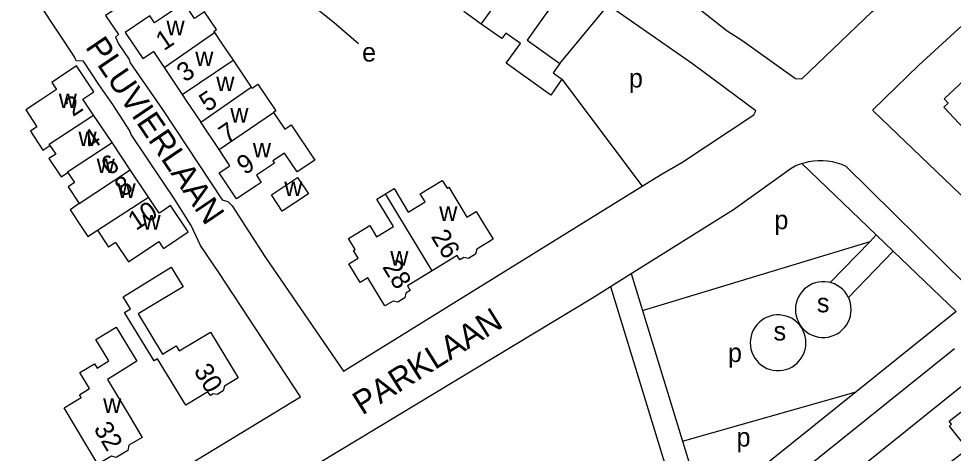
# Model space of a CAD drawing. Extents: x 161775 to 163181, y 382878 to 383925.
# Drawn here: x 162569.5 to 162768.1, y 383675 to 383767.3 of the extents above; entities that cross this region are included whole.
import ezdxf

# ---------------------------------------------------------------- set-up
doc = ezdxf.new("R2010")
doc.units = 0
for name, color, linetype in [('BLT_Basislijn', 7, 'Continuous'), ('BLT_Bebouwing', 7, 'Continuous'), ('BLT_Centroide', 7, 'Continuous'), ('BLT_Huisnummer', 7, 'Continuous'), ('BLT_Huisnummer_ tussenligend', 7, 'Continuous'), ('BLT_Huisnummer_zonder_bebouwing', 7, 'Continuous'), ('BLT_Onderverdeling_panden', 7, 'Continuous'), ('BLT_Plantopo', 7, 'Continuous'), ('BLT_Straatnaam', 7, 'Continuous')]:
    doc.layers.add(name, color=color, linetype=linetype)

msp = doc.modelspace()

# ---------------------------------------------------------------- linework, layer by layer
at = {"layer": 'BLT_Basislijn'}
for p, q in [((162684.47, 383757.78), (162694.78, 383770.14)), ((162684.93, 383754.41), (162702.01, 383731.7)), ((162751.74, 383721.35), (162735.91, 383736.53)), ((162745.28, 383735.94), (162770.85, 383710.77)), ((162750.43, 383719.99), (162751.74, 383721.35)), ((162755.35, 383717.89), (162751.74, 383721.35)), ((162702.06, 383705.33), (162750.43, 383719.99)), ((162741.93, 383711.24), (162750.43, 383719.99)), ((162745.82, 383708.07), (162755.35, 383717.89)), ((162768.72, 383705.07), (162755.35, 383717.89)), ((162695.27, 383710.43), (162699.66, 383713.17)), ((162699.66, 383713.17), (162702.06, 383705.33)), ((162691.4, 383708.01), (162695.27, 383710.43)), ((162695.27, 383710.43), (162711.05, 383658.91)), ((162615.46, 383662.23), (162691.4, 383708.01)), ((162702.06, 383705.33), (162710.57, 383677.56)), ((162768.72, 383705.07), (162747.45, 383688.05)), ((162735.82, 383701.71), (162735.4, 383702.26)), ((162735.52, 383702.27), (162735.93, 383701.72)), ((162712.92, 383652.82), (162768.39, 383697.27)), ((162710.57, 383677.56), (162747.45, 383688.05)), ((162747.45, 383688.05), (162715.25, 383662.27)), ((162600, 383669.19), (162629.33, 383686.98)), ((162710.57, 383677.56), (162715.25, 383662.27))]:
    msp.add_line(p, q, dxfattribs=at)
for points in [[(162624.33, 383833.08), (162626.77, 383831.18), (162649.91, 383815.03), (162662.77, 383805.45), (162714.41, 383769.18), (162720.06, 383764.71), (162723.13, 383762.72), (162734.54, 383754.59), (162735.88, 383754.49), (162750.82, 383768.72), (162752.99, 383770.53), (162769.85, 383786.24), (162778.38, 383794.39)], [(162629.33, 383686.98), (162612.03, 383713.4), (162608.08, 383719.09), (162606.08, 383723.33), (162602.63, 383728.87), (162600, 383732.8), (162593.38, 383742.71), (162593.11, 383743.45), (162589.47, 383749.07), (162586.52, 383753.27), (162583.22, 383758.28), (162581.69, 383758.34), (162581.31, 383759.17), (162559.03, 383792.81)], [(162641.71, 383761.9), (162636.51, 383766.36), (162628.2, 383773.06), (162619.23, 383778.97), (162612.25, 383783.38), (162610.25, 383782.63), (162600, 383775.89), (162587.89, 383767.93)], [(162805.12, 383695.66), (162804.54, 383696.2), (162788.08, 383711.95), (162785.2, 383714.99), (162782.12, 383717.76), (162777.9, 383722), (162751.13, 383747.61), (162751.03, 383747.93), (162760.8, 383757.39), (162772.45, 383768.09), (162783.14, 383778.49), (162788.71, 383783.59)], [(162702.01, 383731.7), (162705.9, 383734.11), (162710.38, 383736.7), (162725.71, 383746.87), (162726.11, 383747.68), (162712.67, 383757.71), (162694.78, 383770.14)], [(162587.89, 383767.93), (162590.67, 383763.91), (162590.04, 383763.37), (162590.67, 383761.93), (162592.93, 383758.6), (162593.15, 383757.86), (162600, 383748), (162612.73, 383728.83), (162613.91, 383728.47), (162614.8, 383727.56), (162621.78, 383716.76), (162638.46, 383692.44)], [(162735.91, 383736.53), (162736.4, 383736.69), (162737.38, 383736.93), (162738.38, 383737.09), (162739.38, 383737.16), (162740.38, 383737.16), (162741.39, 383737.08), (162742.38, 383736.92), (162743.35, 383736.68), (162744.31, 383736.36), (162745.28, 383735.94)], [(162699.66, 383713.17), (162721.36, 383726.73), (162733.63, 383735.54)], [(162733.63, 383735.54), (162734.52, 383735.99), (162735.45, 383736.38), (162735.91, 383736.53)], [(162638.46, 383692.44), (162702.01, 383731.7)], [(162741.93, 383711.24), (162741.52, 383711.34), (162740.83, 383711.42), (162740.14, 383711.42), (162739.46, 383711.34), (162738.79, 383711.19), (162738.14, 383710.95), (162737.53, 383710.65), (162736.95, 383710.27), (162736.43, 383709.83), (162735.95, 383709.33), (162735.54, 383708.78), (162735.19, 383708.18), (162734.92, 383707.55), (162734.72, 383706.89), (162734.6, 383706.22), (162734.56, 383705.53), (162734.6, 383704.84), (162734.71, 383704.16), (162734.91, 383703.5), (162735.18, 383702.87), (162735.52, 383702.27)], [(162745.82, 383708.07), (162745.77, 383708.17), (162745.43, 383708.76), (162745.02, 383709.31), (162744.55, 383709.82), (162744.02, 383710.26), (162743.45, 383710.64), (162742.83, 383710.95), (162742.18, 383711.18), (162741.93, 383711.24)], [(162746.4, 383705.48), (162746.36, 383706.2), (162746.24, 383706.88), (162746.04, 383707.54), (162745.82, 383708.07)], [(162735.93, 383701.72), (162736.4, 383701.22), (162736.93, 383700.77), (162737.5, 383700.39), (162738.11, 383700.08), (162738.76, 383699.85), (162739.43, 383699.68), (162740.11, 383699.6), (162740.8, 383699.6), (162741.48, 383699.68), (162742.15, 383699.83), (162742.8, 383700.06), (162743.42, 383700.37), (162743.99, 383700.74), (162744.52, 383701.18), (162745, 383701.68), (162745.41, 383702.23), (162745.76, 383702.83), (162746.03, 383703.46), (162746.23, 383704.11), (162746.36, 383704.79), (162746.4, 383705.48)], [(162735.4, 383702.26), (162734.93, 383702.76), (162734.41, 383703.2), (162733.83, 383703.58), (162733.22, 383703.89), (162732.57, 383704.12), (162731.9, 383704.28), (162731.22, 383704.36), (162730.53, 383704.37), (162729.85, 383704.29), (162729.18, 383704.13), (162728.53, 383703.9), (162727.92, 383703.59), (162727.34, 383703.21), (162726.81, 383702.77), (162726.34, 383702.27), (162725.93, 383701.72), (162725.58, 383701.12), (162725.31, 383700.49), (162725.11, 383699.84), (162724.99, 383699.16), (162724.94, 383698.47), (162724.98, 383697.78), (162725.1, 383697.11), (162725.3, 383696.45), (162725.57, 383695.81), (162725.91, 383695.22), (162726.32, 383694.66), (162726.79, 383694.16), (162727.31, 383693.72), (162727.89, 383693.34), (162728.5, 383693.03), (162729.15, 383692.79), (162729.81, 383692.63), (162730.5, 383692.54), (162731.18, 383692.54), (162731.87, 383692.62), (162732.54, 383692.77), (162733.19, 383693.01), (162733.8, 383693.31), (162734.38, 383693.69), (162734.91, 383694.13), (162735.38, 383694.62), (162735.8, 383695.17), (162736.14, 383695.77), (162736.42, 383696.4), (162736.62, 383697.06), (162736.74, 383697.73), (162736.79, 383698.45)], [(162736.79, 383698.45), (162736.75, 383699.14), (162736.63, 383699.82), (162736.43, 383700.48), (162736.16, 383701.11), (162735.82, 383701.71)], [(162626.44, 383574.02), (162637.05, 383582.56), (162638.49, 383583.91), (162653.34, 383595.54), (162654.82, 383596.89), (162659.77, 383600.62), (162668.36, 383607.94), (162675.68, 383613.76), (162684.73, 383621.34), (162722.73, 383651.25), (162727.65, 383655.52), (162732.82, 383659.35), (162734.51, 383660.88), (162769.87, 383689.21), (162778.48, 383695.66), (162782.77, 383696.15), (162785.83, 383692.92)]]:
    msp.add_lwpolyline(points, dxfattribs=at)
at = {"layer": 'BLT_Bebouwing'}
for p, q in [((162667.79, 383766.13), (162664.08, 383768.77)), ((162677.53, 383762.74), (162684.47, 383757.78)), ((162589.29, 383740.97), (162585.38, 383746.8)), ((162623.65, 383747.37), (162626.02, 383743.83)), ((162612.06, 383739.47), (162608.16, 383745.27)), ((162593.15, 383735.2), (162589.29, 383740.97)), ((162597.04, 383729.39), (162593.15, 383735.2)), ((162599.33, 383725.96), (162597.04, 383729.39)), ((162584.18, 383721.02), (162586.19, 383722.37)), ((162590.03, 383719.74), (162588.56, 383718.75))]:
    msp.add_line(p, q, dxfattribs=at)
for points in [[(162675.86, 383777.43), (162676.64, 383776.88), (162677.52, 383777.02), (162678.86, 383776.07), (162679.02, 383775.13), (162683.89, 383771.66), (162680.99, 383767.59), (162677.53, 383762.74)], [(162611.07, 383764.32), (162610.9, 383764.57), (162611.5, 383764.97), (162608.96, 383768.75), (162606.83, 383767.33), (162604.63, 383770.6), (162600, 383767.5), (162598.31, 383766.37), (162597.32, 383767.85), (162596.25, 383767.13), (162592.1, 383764.35), (162595.82, 383758.8), (162598.08, 383760.32), (162600.36, 383756.91)], [(162676.1, 383762), (162673, 383764.22), (162672.15, 383763.03), (162667.79, 383766.13)], [(162611.07, 383764.32), (162612.58, 383762.1), (162615.01, 383758.47)], [(162684.93, 383754.41), (162682.54, 383751.06), (162673.1, 383757.8), (162676.1, 383762)], [(162585.38, 383746.8), (162583.24, 383750), (162583.11, 383750.2), (162585.45, 383751.77), (162581.76, 383757.28), (162577.61, 383754.5), (162576.49, 383753.75), (162577.48, 383752.26), (162574.09, 383749.99), (162570.94, 383747.9), (162573.34, 383744.33), (162571.93, 383743.39), (162574.62, 383739.37), (162576.09, 383740.36)], [(162600.36, 383756.91), (162604.21, 383751.17)], [(162615.01, 383758.47), (162618.88, 383752.72)], [(162684.47, 383757.78), (162683.03, 383755.76), (162684.93, 383754.41)], [(162778.68, 383747.99), (162773.21, 383742.81), (162772.42, 383743.65), (162771.47, 383742.76), (162766.08, 383748.47), (162767.03, 383749.36), (162766.42, 383750), (162766.2, 383750.23), (162773.65, 383757.27)], [(162618.88, 383752.72), (162619.06, 383752.51), (162620.3, 383753.35), (162624.13, 383747.7), (162623.65, 383747.37)], [(162604.21, 383751.17), (162604.99, 383750), (162608.16, 383745.27)], [(162626.02, 383743.83), (162627.35, 383744.72), (162632.37, 383737.22), (162628.63, 383734.72), (162625.96, 383738.71), (162623.5, 383737.06), (162623.81, 383736.6), (162620, 383734.04), (162621.02, 383732.51), (162619.92, 383731.78), (162615.77, 383728.99), (162612.05, 383734.53), (162614.34, 383736.06), (162612.06, 383739.47)], [(162576.09, 383740.36), (162577.32, 383738.52), (162575.89, 383737.57), (162578.51, 383733.66), (162579.91, 383734.6)], [(162579.91, 383734.6), (162581.33, 383732.48), (162579.95, 383731.56), (162582.32, 383728.01)], [(162647.42, 383730.07), (162649.23, 383731.18), (162652.26, 383726.2), (162655.82, 383728.36), (162654.78, 383730.06), (162659.49, 383732.93), (162660.5, 383731.26), (162660.86, 383731.48), (162664.72, 383725.14), (162666.68, 383726.33), (162667.68, 383724.69), (162670.28, 383720.42), (162666.82, 383718.31), (162666.57, 383717.28), (162665.04, 383716.35), (162664.08, 383716.58), (162663.2, 383716.04), (162662.63, 383716.98), (162657.35, 383713.76)], [(162657.35, 383713.76), (162652.07, 383710.55), (162652.68, 383709.54), (162651.74, 383708.96), (162651.5, 383707.98), (162650.02, 383707.08), (162649.02, 383707.32), (162647.3, 383706.28), (162643.67, 383712.24), (162642.06, 383711.26), (162639.63, 383715.25), (162641.59, 383716.44), (162640.62, 383718.02), (162640.97, 383718.23), (162639.54, 383720.58), (162644.07, 383723.33), (162645.51, 383720.96), (162649.14, 383723.17), (162645.61, 383728.97), (162647.42, 383730.07)], [(162582.32, 383728.01), (162580.37, 383726.7), (162583.03, 383722.73), (162584.18, 383721.02)], [(162590.03, 383719.74), (162592.78, 383715.63), (162599.22, 383719.94), (162600, 383718.77), (162600.2, 383718.46), (162601.31, 383719.21), (162605.46, 383721.99), (162601.73, 383727.57), (162600, 383726.41), (162599.33, 383725.96)], [(162586.19, 383722.37), (162588.56, 383718.75)], [(162588.33, 383690.65), (162593.12, 383682.67), (162595.7, 383678.38), (162592.89, 383676.69), (162592.62, 383675.6), (162590.15, 383674.12), (162589.15, 383674.37), (162586.31, 383672.67), (162583.74, 383676.96), (162579.12, 383684.65), (162582.74, 383686.85), (162582.39, 383687.43), (162584.51, 383688.72), (162582.44, 383692.12), (162585.57, 383694.02), (162586.15, 383693.08), (162588.63, 383694.59), (162585.84, 383699.16), (162590.16, 383701.79), (162594.56, 383694.55), (162588.33, 383690.65)], [(162770.37, 383669.19), (162767.38, 383673.06), (162771.11, 383675.95), (162767.27, 383680.77), (162767.74, 383681.15), (162767.24, 383681.78), (162770.39, 383684.29), (162770.89, 383683.67), (162772.7, 383685.11)]]:
    msp.add_lwpolyline(points, dxfattribs=at)
msp.add_lwpolyline([(162623.18, 383729.87), (162628.72, 383733.57), (162631.03, 383730.11), (162625.49, 383726.41)], close=True, dxfattribs=at)
at = {"layer": 'BLT_Onderverdeling_panden'}
for p, q in [((162667.79, 383766.13), (162675.86, 383777.43)), ((162600.36, 383756.91), (162611.07, 383764.32)), ((162604.21, 383751.17), (162615.01, 383758.47)), ((162608.16, 383745.27), (162618.88, 383752.72)), ((162612.06, 383739.47), (162623.65, 383747.37)), ((162582.32, 383728.01), (162593.15, 383735.2)), ((162657.35, 383713.76), (162647.42, 383730.07))]:
    msp.add_line(p, q, dxfattribs=at)
for points in [[(162576.09, 383740.36), (162575.92, 383740.62), (162585.38, 383746.8)], [(162579.91, 383734.6), (162579.83, 383734.72), (162589.29, 383740.97)], [(162586.19, 383722.37), (162597.04, 383729.39)]]:
    msp.add_lwpolyline(points, dxfattribs=at)
at = {"layer": 'BLT_Plantopo'}
msp.add_lwpolyline([(162591.68, 383708.24), (162601.88, 383714.48), (162604.38, 383710.34), (162594.85, 383704.58), (162600.01, 383696.05), (162602.94, 383697.82), (162603.59, 383696.73), (162610.2, 383700.73), (162616.09, 383690.98), (162613.19, 383689.23), (162612.91, 383688.26), (162611.61, 383687.46), (162610.76, 383687.59), (162610.19, 383687.24), (162609.68, 383688.07), (162604.99, 383685.2), (162598.96, 383695.04), (162598.27, 383694.61), (162591.97, 383704.9), (162593.25, 383705.69)], close=True, dxfattribs=at)

# ---------------------------------------------------------------- texts
at = {"layer": 'BLT_Centroide'}
for s, p in [('w', (162600.86, 383763.75)), ('e', (162642.44, 383758.16)), ('w', (162606.98, 383757.22)), ('w', (162611.45, 383751.88)), ('p', (162699.16, 383752.66)), ('w', (162577.97, 383748.31)), ('w', (162614.43, 383745.21)), ('w', (162582.16, 383740.22)), ('w', (162619.23, 383737.81)), ('w', (162586.03, 383734.5)), ('w', (162590.45, 383729.22)), ('w', (162625.9, 383729.62)), ('w', (162658.84, 383724.33)), ('w', (162595.76, 383722.5)), ('p', (162730.09, 383722.57)), ('w', (162648.44, 383714.86)), ('s', (162739.11, 383704.93)), ('s', (162729.9, 383698.94)), ('p', (162720.21, 383694.36)), ('w', (162587.41, 383683.58)), ('p', (162722.04, 383676.42))]:
    msp.add_text(s, height=4, dxfattribs=at).set_placement(p)
at = {"layer": 'BLT_Huisnummer'}
for s, rotation, p in [('1', 34.0483, (162600.33, 383760.34)), ('2', 33.7941, (162580.98, 383746.36)), ('5', 34.0528, (162609.55, 383747.33)), ('6', 33.7941, (162588.69, 383733.8)), ('9', 33.8378, (162617.53, 383733.97)), ('10', 33.7941, (162594.4, 383722.17)), ('26', 301.3347, (162656.98, 383721.03)), ('28', 301.3298, (162646.65, 383714.56)), ('32', 300.9814, (162585.28, 383680.22))]:
    msp.add_text(s, height=4, rotation=rotation, dxfattribs=at).set_placement(p)
at = {"layer": 'BLT_Huisnummer_ tussenligend'}
for s, rotation, p in [('3', 34.0483, (162604.78, 383753.65)), ('7', 34.0528, (162613.72, 383740.56)), ('4', 33.7941, (162584.83, 383739.27)), ('8', 33.7941, (162591.59, 383729.3))]:
    msp.add_text(s, height=4, rotation=rotation, dxfattribs=at).set_placement(p)
at = {"layer": 'BLT_Huisnummer_zonder_bebouwing'}
msp.add_text('30', height=4, rotation=300.9814, dxfattribs=at).set_placement((162606.55, 383692.55))
at = {"layer": 'BLT_Straatnaam'}
for s, rotation, p in [('PLUVIERLAAN', 304.1426, (162583.48, 383761.24)), ('PARKLAAN', 32.0513, (162642.49, 383682.98))]:
    msp.add_text(s, height=5, rotation=rotation, dxfattribs=at).set_placement(p)

doc.saveas('drawing.dxf')
